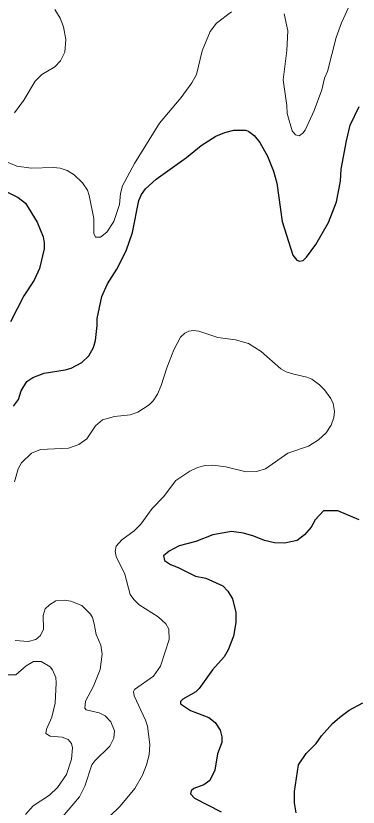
# Model space of a CAD drawing. Extents: x 265 to 291.4, y 7731.5 to 7759.6.
# Drawn here: x 287.875 to 289.153, y 7746.284 to 7749.237 of the extents above; entities that cross this region are included whole.
import ezdxf

# ---------------------------------------------------------------- set-up
doc = ezdxf.new("R2010")
doc.units = 0
doc.header["$LTSCALE"] = 0.032
doc.layers.add('1', color=7, linetype='Continuous', lineweight=25)
doc.layers.add('2', color=7, linetype='Continuous', lineweight=13)

msp = doc.modelspace()

# ---------------------------------------------------------------- linework, layer by layer
at = {"layer": '1'}
for points in [[(288.3983, 7748.6279), (288.5112, 7748.7082), (288.5661, 7748.7536), (288.6218, 7748.7886), (288.6552, 7748.8021), (288.6886, 7748.8108), (288.7332, 7748.81), (288.7443, 7748.8053), (288.7642, 7748.7902), (288.7857, 7748.7647), (288.8143, 7748.713), (288.8366, 7748.6573), (288.8493, 7748.6128), (288.8684, 7748.4696), (288.9082, 7748.3439), (288.9241, 7748.3248), (288.9336, 7748.3216), (288.948, 7748.324), (288.9599, 7748.3359), (288.9941, 7748.3837), (289.0418, 7748.4656), (289.072, 7748.5428), (289.0863, 7748.6207), (289.0895, 7748.6653), (289.1086, 7748.7703), (289.1229, 7748.8292), (289.1563, 7748.8984)], [(288.2511, 7748.2914), (288.2869, 7748.3598), (288.31, 7748.4282), (288.3338, 7748.5476), (288.3434, 7748.5698), (288.3585, 7748.5921), (288.3983, 7748.6279)], [(287.8438, 7748.5794), (287.8836, 7748.5595), (287.9106, 7748.538), (287.9544, 7748.4672), (287.9767, 7748.4123), (287.9806, 7748.3901), (287.9798, 7748.3678), (287.9631, 7748.2946), (287.9432, 7748.2508), (287.9043, 7748.192), (287.8541, 7748.0957)], [(287.8653, 7747.7799), (287.8844, 7747.8046), (287.8947, 7747.838), (287.9162, 7747.8722), (287.9377, 7747.8873), (287.9807, 7747.9032), (288.0586, 7747.9159), (288.0809, 7747.9223), (288.1214, 7747.943), (288.1477, 7747.9676), (288.1644, 7747.9995), (288.1715, 7748.0257), (288.1779, 7748.0814), (288.1779, 7748.1076), (288.1962, 7748.1896), (288.2169, 7748.2373), (288.2511, 7748.2914)], [(289.1564, 7747.3559), (289.0768, 7747.3901), (289.0235, 7747.3901), (288.9917, 7747.3559), (288.9774, 7747.3281), (288.9527, 7747.3002)], [(288.7252, 7747.3058), (288.6799, 7747.3129), (288.6107, 7747.3002), (288.547, 7747.2748), (288.485, 7747.2588), (288.4468, 7747.239), (288.4253, 7747.2223), (288.4293, 7747.204), (288.4516, 7747.1888), (288.4802, 7747.1785), (288.5454, 7747.1459), (288.5836, 7747.1387), (288.6473, 7747.1101), (288.6663, 7747.0902), (288.6838, 7747.0616), (288.6958, 7747.0107), (288.6958, 7746.9725), (288.687, 7746.9216), (288.6671, 7746.8707), (288.652, 7746.8452), (288.6083, 7746.7959), (288.5589, 7746.7267), (288.5462, 7746.7139), (288.4977, 7746.6869), (288.4889, 7746.6774), (288.4889, 7746.6694), (288.5271, 7746.6439), (288.5948, 7746.6177), (288.6194, 7746.5994), (288.6377, 7746.5716), (288.6441, 7746.5461), (288.6441, 7746.5246), (288.6281, 7746.4825), (288.617, 7746.4212), (288.5995, 7746.383), (288.5765, 7746.3671), (288.5391, 7746.3536), (288.5287, 7746.3448), (288.5271, 7746.3329), (288.5415, 7746.3178), (288.6409, 7746.2661)], [(288.9527, 7747.3002), (288.9249, 7747.2787), (288.878, 7747.2684), (288.8398, 7747.2708), (288.8032, 7747.2787), (288.7634, 7747.2954), (288.7252, 7747.3058)], [(288.9209, 7746.2621), (288.9145, 7746.2995), (288.9153, 7746.3425), (288.9304, 7746.4411), (288.9591, 7746.4841), (288.9965, 7746.5214), (289.0155, 7746.5493), (289.0569, 7746.5954), (289.084, 7746.6201), (289.119, 7746.6455), (289.1699, 7746.6734)]]:
    msp.add_lwpolyline(points, dxfattribs=at)
at = {"layer": '2'}
for points in [[(289.1317, 7749.3025), (289.0903, 7749.211), (289.0712, 7749.1569), (289.0386, 7749.0296), (289.0275, 7749.0042), (289.0172, 7748.9612), (288.9885, 7748.884), (288.9551, 7748.8101), (288.9464, 7748.7989), (288.932, 7748.7894), (288.9185, 7748.7926), (288.9058, 7748.8077), (288.8875, 7748.8729), (288.8867, 7748.9031), (288.8724, 7748.9978), (288.8859, 7749.1076), (288.8899, 7749.1808), (288.8763, 7749.2444)], [(287.8701, 7748.8753), (287.9043, 7748.923), (287.9464, 7748.993), (287.9719, 7749.0185), (288.0196, 7749.0463), (288.0411, 7749.0694), (288.057, 7749.1012), (288.061, 7749.1489), (288.053, 7749.1967), (288.0403, 7749.2285), (288.0204, 7749.2603)], [(288.6799, 7749.2516), (288.6234, 7749.2102), (288.6003, 7749.1792), (288.5709, 7749.106), (288.5486, 7749.0185), (288.5319, 7748.9867), (288.4921, 7748.9318), (288.411, 7748.8371), (288.3171, 7748.686), (288.2726, 7748.6032), (288.2654, 7748.5746), (288.2614, 7748.5332), (288.2408, 7748.4696), (288.2145, 7748.4298), (288.1907, 7748.4107), (288.1716, 7748.4115), (288.1652, 7748.4251)], [(288.0658, 7748.6597), (288.0395, 7748.6685), (288.0157, 7748.6708), (287.9313, 7748.6685), (287.8788, 7748.6756), (287.8311, 7748.6963)], [(288.1652, 7748.4251), (288.1652, 7748.4807), (288.1485, 7748.5667), (288.1421, 7748.5865), (288.1238, 7748.6144), (288.092, 7748.6438), (288.0658, 7748.6597)], [(287.8693, 7747.4975), (287.8836, 7747.5468), (287.8963, 7747.5691), (287.9329, 7747.6049), (287.9663, 7747.6184), (288.0713, 7747.624), (288.1095, 7747.6367), (288.1397, 7747.659), (288.1715, 7747.7075), (288.1986, 7747.7298), (288.2432, 7747.7417), (288.302, 7747.7481), (288.3307, 7747.7576), (288.3728, 7747.7855), (288.3871, 7747.8006), (288.403, 7747.8253), (288.4174, 7747.8571), (288.438, 7747.9239), (288.4643, 7747.9907), (288.4897, 7748.0384), (288.5057, 7748.0527), (288.52, 7748.0599), (288.5375, 7748.0623), (288.5582, 7748.0599), (288.6282, 7748.0368), (288.695, 7748.0281), (288.7427, 7748.0138)], [(288.7427, 7748.0138), (288.7905, 7747.9843), (288.8636, 7747.9199), (288.8843, 7747.9088), (288.913, 7747.8992), (288.9607, 7747.8889), (288.9798, 7747.8809)], [(288.9798, 7747.8809), (289.0084, 7747.8602), (289.0275, 7747.8412), (289.0506, 7747.8093), (289.0593, 7747.7903), (289.0641, 7747.76), (289.0617, 7747.7378), (289.0522, 7747.7091), (289.0331, 7747.6805), (289.0052, 7747.655), (288.9671, 7747.6311), (288.8907, 7747.6049), (288.8064, 7747.5468), (288.773, 7747.5365), (288.7348, 7747.5349), (288.6584, 7747.554), (288.6107, 7747.5595), (288.582, 7747.5588), (288.5534, 7747.5516), (288.5248, 7747.5381), (288.4723, 7747.5031), (288.4253, 7747.4418), (288.3832, 7747.3989), (288.341, 7747.34), (288.3163, 7747.3153), (288.2702, 7747.2811), (288.2487, 7747.2573), (288.2455, 7747.2382), (288.2487, 7747.2191), (288.2821, 7747.1539), (288.302, 7747.0775), (288.3147, 7747.0584), (288.3354, 7747.0393), (288.4054, 7746.994), (288.4341, 7746.9677), (288.446, 7746.9486), (288.4468, 7746.9089), (288.4142, 7746.8102), (288.3887, 7746.772), (288.3171, 7746.7227), (288.3139, 7746.7156), (288.3163, 7746.6989), (288.3585, 7746.6082), (288.3657, 7746.5859), (288.3744, 7746.5175), (288.3728, 7746.4793), (288.3625, 7746.4411), (288.3474, 7746.4029), (288.3187, 7746.3536), (288.2638, 7746.2876), (288.2241, 7746.2494)], [(288.1206, 7747.0361), (288.0793, 7747.0528), (288.0554, 7747.0568), (288.0236, 7747.0536), (287.9997, 7747.0393), (287.9846, 7747.0234), (287.9767, 7746.9995)], [(288.0491, 7746.247), (288.1119, 7746.3218), (288.1326, 7746.3616), (288.158, 7746.4411), (288.17, 7746.457), (288.2257, 7746.5111), (288.2408, 7746.5413), (288.2424, 7746.5684), (288.2296, 7746.6018), (288.2082, 7746.6241), (288.1859, 7746.636), (288.1374, 7746.6471), (288.1326, 7746.6535), (288.1342, 7746.6798), (288.1644, 7746.7354), (288.1898, 7746.7975), (288.197, 7746.8548), (288.1914, 7746.8882), (288.1739, 7746.928), (288.1676, 7746.9677), (288.1604, 7746.9916), (288.1532, 7747.0043), (288.1206, 7747.0361)], [(287.9767, 7746.9995), (287.9775, 7746.9486), (287.9663, 7746.9248), (287.9488, 7746.9096), (287.9202, 7746.9025), (287.8725, 7746.9057)], [(287.8335, 7746.7776), (287.8748, 7746.7776), (287.913, 7746.811), (287.9409, 7746.8277), (287.9695, 7746.8269), (288.0029, 7746.807), (288.0117, 7746.7959), (288.0236, 7746.7673), (288.0252, 7746.7482), (288.0212, 7746.6718), (288.0085, 7746.6193), (287.9894, 7746.5748), (287.9862, 7746.558), (288.0029, 7746.5485), (288.0475, 7746.5453), (288.0697, 7746.5366), (288.0825, 7746.5214), (288.0864, 7746.5048), (288.0825, 7746.4634), (288.0634, 7746.4061), (288.03, 7746.3568), (287.9997, 7746.3281), (287.9393, 7746.2884), (287.9106, 7746.2566)]]:
    msp.add_lwpolyline(points, dxfattribs=at)

doc.saveas('drawing.dxf')
